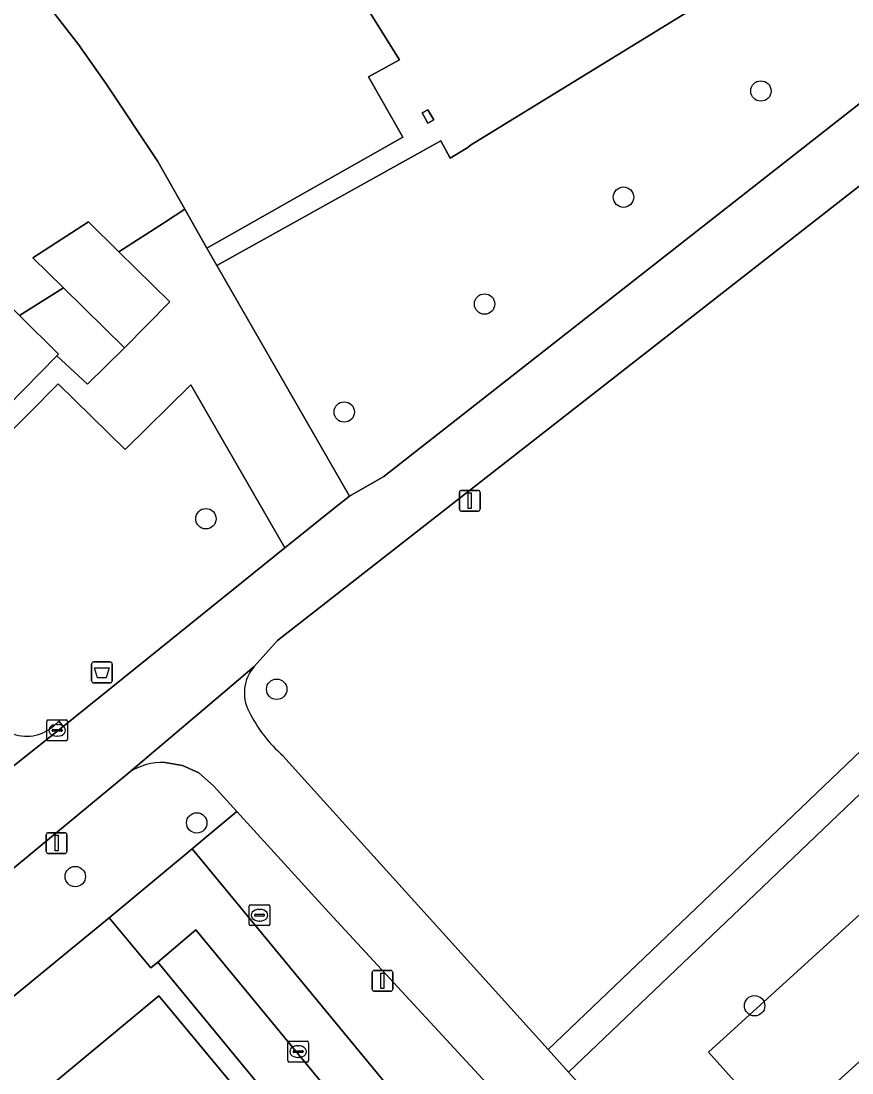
# Model space of a CAD drawing. Extents: x 159039 to 160102, y 381214 to 382524.
# Drawn here: x 159668.1 to 159708, y 381992.1 to 382042.6 of the extents above; entities that cross this region are included whole.
import ezdxf

# ---------------------------------------------------------------- set-up
doc = ezdxf.new("R2010")
doc.units = 0
for name, color, linetype in [('IMGEO_Afvalbak', 7, 'Continuous'), ('IMGEO_Boom', 7, 'Continuous'), ('IMGEO_Erf', 7, 'Continuous'), ('IMGEO_Groenvoorziening', 7, 'Continuous'), ('IMGEO_Haag', 7, 'Continuous'), ('IMGEO_Kolk', 7, 'Continuous'), ('IMGEO_Lichtmast', 7, 'Continuous'), ('IMGEO_Pand', 7, 'Continuous'), ('IMGEO_Rioolput', 7, 'Continuous'), ('IMGEO_Voetpad_gesloten', 7, 'Continuous'), ('IMGEO_Voetpad_halfverhard', 7, 'Continuous'), ('IMGEO_Voetpad_open', 7, 'Continuous')]:
    doc.layers.add(name, color=color, linetype=linetype)

msp = doc.modelspace()

# ---------------------------------------------------------------- linework, layer by layer
at = {"layer": 'IMGEO_Afvalbak'}
for p, q in [((159671.514, 382010.922), (159671.514, 382011.722)), ((159671.514, 382011.722), (159671.514, 382010.922)), ((159671.614, 382011.822), (159672.404, 382011.822)), ((159672.404, 382011.822), (159671.614, 382011.822)), ((159672.504, 382011.722), (159672.504, 382010.922)), ((159672.504, 382010.922), (159672.504, 382011.722)), ((159672.404, 382010.822), (159671.614, 382010.822)), ((159671.614, 382010.822), (159672.404, 382010.822))]:
    msp.add_line(p, q, dxfattribs=at)
msp.add_lwpolyline([(159671.657, 382011.536), (159672.361, 382011.536), (159672.212, 382011.066), (159671.806, 382011.066), (159671.657, 382011.536)], dxfattribs=at)
for centre, start, end in [((159671.614, 382011.722), 90, 180), ((159671.614, 382011.722), 90, 180), ((159672.404, 382011.722), 0, 90), ((159672.404, 382011.722), 360, 90), ((159671.614, 382010.922), 180, 270), ((159671.614, 382010.922), 180, 270), ((159672.404, 382010.922), 270, 0), ((159672.404, 382010.922), 270, 0)]:
    msp.add_arc(centre, 0.1, start, end, dxfattribs=at)
at = {"layer": 'IMGEO_Boom'}
for centre in [(159703.609, 382039.201), (159697.021, 382034.11), (159690.359, 382028.987), (159683.63, 382023.809), (159676.999, 382018.692), (159680.392, 382010.513), (159676.557, 382004.107), (159670.734, 382001.533), (159703.309, 381995.338)]:
    msp.add_circle(centre, 0.489, dxfattribs=at)
at = {"layer": 'IMGEO_Erf'}
for points in [[(159643.887, 382052.217), (159668.062, 382028.432), (159670.166, 382029.765), (159668.706, 382031.199), (159671.371, 382032.924), (159672.825, 382031.495), (159675.019, 382032.894), (159675.991, 382033.542), (159674.699, 382035.82), (159672.219, 382039.541), (159670.884, 382041.434), (159668.163, 382044.96)], [(159684.177, 382044.087), (159686.281, 382040.699), (159684.787, 382039.873), (159686.448, 382036.98), (159677.045, 382031.671), (159677.524, 382030.838), (159688.264, 382036.808), (159688.708, 382035.978), (159689.558, 382036.487), (159689.685, 382036.6), (159703.045, 382044.821)], [(159676.089, 381981.136), (159674.624, 381979.92), (159670.79, 381984.538), (159672.256, 381985.755), (159668.328, 381990.489), (159674.746, 381995.814), (159678.673, 381991.081), (159682.507, 381986.461), (159686.34, 381981.841), (159690.27, 381977.104), (159690.986, 381977.662), (159674.686, 381997.436), (159674.355, 381997.153), (159672.361, 381999.556), (159669.966, 381997.589), (159636.992, 381970.499), (159639.113, 381967.99), (159640.637, 381969.242), (159656.487, 381950.033)]]:
    msp.add_lwpolyline(points, dxfattribs=at)
for points in [[(159687.644, 382038.305), (159687.924, 382037.814), (159687.643, 382037.655), (159687.361, 382038.149)], [(159670.166, 382029.765), (159668.062, 382028.432), (159669.937, 382026.587), (159669.857, 382026.505), (159671.314, 382025.137), (159673.091, 382026.892)]]:
    msp.add_lwpolyline(points, close=True, dxfattribs=at)
at = {"layer": 'IMGEO_Groenvoorziening'}
for points in [[(159676.273, 382025.113), (159673.131, 382022.006), (159669.909, 382025.159), (159661.191, 382016.355), (159633.771, 382043.309), (159646.477, 382056.174), (159644.044, 382057.998), (159643.454, 382058.399), (159643.778, 382057.905), (159643.933, 382057.296), (159644.008, 382056.635), (159644.014, 382055.513), (159643.919, 382055.153)], [(159701.732, 382047.071), (159703.045, 382044.821), (159689.685, 382036.6), (159689.558, 382036.487), (159688.708, 382035.978), (159688.264, 382036.808), (159677.524, 382030.838), (159683.889, 382019.768), (159685.528, 382020.709), (159715.546, 382044.267)], [(159730.805, 382028.978), (159728.089, 382031.662), (159723.207, 382036.781), (159719.246, 382040.651), (159717.814, 382042.05), (159680.428, 382012.849), (159679.319, 382011.608)], [(159680.694, 382007.33), (159687.308, 382000), (159693.409, 381993.239), (159700.483, 382000), (159730.805, 382028.978)], [(159669.702, 382008.769), (159669.943, 382008.982), (159670.146, 382008.725), (159674.755, 382012.434), (159680.789, 382017.29), (159676.273, 382025.113)], [(159669.966, 381997.589), (159672.361, 381999.556), (159676.341, 382002.869), (159676.941, 382003.369), (159678.48, 382004.65), (159677.355, 382005.886), (159676.665, 382006.503), (159675.88, 382006.855), (159675.032, 382007.004)], [(159673.322, 382006.531), (159666.985, 382001.296), (159665.416, 382000), (159664.577, 381999.307), (159665.847, 381997.761), (159635.288, 381972.515), (159636.992, 381970.499), (159669.966, 381997.589)]]:
    msp.add_lwpolyline(points, dxfattribs=at)
for points in [[(159737.905, 382021.583), (159732.567, 382027.236), (159731.849, 382027.946), (159702.609, 382000), (159694.392, 381992.147), (159700.406, 381985.465), (159704.573, 381989.245), (159701.093, 381993.109), (159709.095, 382000.383), (159710.021, 381999.341), (159712.324, 382001.415), (159714.627, 382003.488), (159716.93, 382005.562), (159719.233, 382007.635), (159721.536, 382009.709), (159720.339, 382011.038), (159728.341, 382018.312), (159730.878, 382015.495), (159735.556, 382019.435)], [(159678.48, 382004.65), (159676.941, 382003.369), (159676.341, 382002.869), (159694.64, 381980.676), (159697.88, 381983.361), (159694.513, 381987.23), (159682.71, 382000)], [(159674.686, 381997.436), (159676.513, 381998.987), (159692.83, 381979.178), (159694.64, 381980.676), (159676.341, 382002.869), (159672.361, 381999.556), (159674.355, 381997.153)], [(159704.573, 381989.245), (159712.586, 381996.515), (159710.021, 381999.341), (159709.095, 382000.383), (159701.093, 381993.109)]]:
    msp.add_lwpolyline(points, close=True, dxfattribs=at)
for centre, radius, start, end in [((159680.74, 382010.347), 1.9, 138.4229, 207.8852), ((159685.039, 382012.353), 6.641, 205.8353, 229.1431), ((159668.41, 382010.164), 1.902, 245.2602, 312.8091), ((159674.91, 382004.116), 2.89, 87.5889, 123.3349)]:
    msp.add_arc(centre, radius, start, end, dxfattribs=at)
at = {"layer": 'IMGEO_Haag'}
for points in [[(159669.966, 381997.589), (159672.361, 381999.556), (159676.341, 382002.869), (159676.941, 382003.369), (159678.48, 382004.65), (159677.355, 382005.886), (159676.665, 382006.503), (159675.88, 382006.855), (159675.032, 382007.004)], [(159673.322, 382006.531), (159666.985, 382001.296), (159665.416, 382000), (159664.577, 381999.307), (159665.847, 381997.761), (159635.288, 381972.515), (159636.992, 381970.499), (159669.966, 381997.589)]]:
    msp.add_lwpolyline(points, dxfattribs=at)
msp.add_arc((159674.91, 382004.116), 2.89, 87.5889, 123.3349, dxfattribs=at)
at = {"layer": 'IMGEO_Kolk'}
for p, q in [((159669.366, 382008.119), (159669.366, 382008.971)), ((159669.441, 382009.045), (159670.293, 382009.045)), ((159669.668, 382008.588), (159670.066, 382008.588)), ((159669.854, 382008.825), (159669.879, 382008.825)), ((159670.367, 382008.971), (159670.367, 382008.119)), ((159669.625, 382008.539), (159669.625, 382008.551)), ((159670.063, 382008.502), (159669.665, 382008.502)), ((159669.877, 382008.265), (159669.852, 382008.265)), ((159670.109, 382008.551), (159670.109, 382008.539)), ((159670.293, 382008.045), (159669.441, 382008.045)), ((159680.921, 381992.716), (159680.921, 381993.568)), ((159680.996, 381993.642), (159681.848, 381993.642)), ((159681.922, 381993.568), (159681.922, 381992.716)), ((159681.18, 381993.136), (159681.18, 381993.148)), ((159681.618, 381993.099), (159681.22, 381993.099)), ((159681.223, 381993.185), (159681.621, 381993.185)), ((159681.409, 381993.422), (159681.434, 381993.422)), ((159681.664, 381993.148), (159681.664, 381993.136)), ((159681.848, 381992.642), (159680.996, 381992.642)), ((159681.432, 381992.862), (159681.407, 381992.862))]:
    msp.add_line(p, q, dxfattribs=at)
for points in [[(159669.366, 382008.119), (159669.366, 382008.971)], [(159669.441, 382009.045), (159670.293, 382009.045)], [(159670.367, 382008.971), (159670.367, 382008.119)], [(159670.293, 382008.045), (159669.441, 382008.045)], [(159680.921, 381992.716), (159680.921, 381993.568)], [(159680.996, 381993.642), (159681.848, 381993.642)], [(159681.922, 381993.568), (159681.922, 381992.716)], [(159681.848, 381992.642), (159680.996, 381992.642)]]:
    msp.add_lwpolyline(points, dxfattribs=at)
for centre, radius, start, end in [((159669.443, 382008.969), 0.0765, 91.552, 178.448), ((159669.443, 382008.969), 0.0765, 91.552, 178.448), ((159669.665, 382008.548), 0.0403, 85.8775, 175.7526), ((159670.07, 382008.55), 0.0386, 1.7309, 96.639), ((159670.291, 382008.969), 0.0765, 1.552, 88.448), ((159670.291, 382008.969), 0.0765, 1.552, 88.448), ((159669.443, 382008.121), 0.0765, 181.552, 268.448), ((159669.443, 382008.121), 0.0765, 181.552, 268.448), ((159669.662, 382008.538), 0.0366, 178.938, 274.7102), ((159670.066, 382008.545), 0.043, 264.8664, 352.4533), ((159670.291, 382008.121), 0.0765, 271.552, 358.448), ((159670.291, 382008.121), 0.0765, 271.552, 358.448), ((159680.998, 381993.566), 0.0765, 91.552, 178.448), ((159680.998, 381993.566), 0.0765, 91.552, 178.448), ((159681.846, 381993.566), 0.0765, 1.552, 88.448), ((159681.846, 381993.566), 0.0765, 1.552, 88.448), ((159681.22, 381993.145), 0.0403, 85.8775, 175.7526), ((159681.217, 381993.135), 0.0366, 178.938, 274.7102), ((159681.621, 381993.142), 0.043, 264.8664, 352.4533), ((159681.625, 381993.147), 0.0386, 1.7309, 96.639), ((159680.998, 381992.718), 0.0765, 181.552, 268.448), ((159680.998, 381992.718), 0.0765, 181.552, 268.448), ((159681.846, 381992.718), 0.0765, 271.552, 358.448), ((159681.846, 381992.718), 0.0765, 271.552, 358.448)]:
    msp.add_arc(centre, radius, start, end, dxfattribs=at)
for centre, major_axis, ratio, start_param, end_param in [((159669.853, 382008.545), (-0.387, 0.002), 0.722429, 4.712389, 7.853982), ((159669.878, 382008.545), (-0.39, 0.002), 0.717154, 1.570796, 4.712389), ((159681.408, 381993.142), (-0.387, 0.002), 0.722429, 4.712389, 7.853982), ((159681.433, 381993.142), (-0.39, 0.002), 0.717154, 1.570796, 4.712389)]:
    msp.add_ellipse(centre, major_axis=major_axis, ratio=ratio, start_param=start_param, end_param=end_param, dxfattribs=at)
at = {"layer": 'IMGEO_Lichtmast'}
for p, q in [((159689.154, 382019.151), (159689.154, 382019.951)), ((159689.154, 382019.951), (159689.154, 382019.151)), ((159689.254, 382020.051), (159690.044, 382020.051)), ((159690.044, 382020.051), (159689.254, 382020.051)), ((159690.144, 382019.951), (159690.144, 382019.151)), ((159690.144, 382019.151), (159690.144, 382019.951)), ((159690.044, 382019.051), (159689.254, 382019.051)), ((159689.254, 382019.051), (159690.044, 382019.051)), ((159669.444, 382003.636), (159670.234, 382003.636)), ((159670.234, 382003.636), (159669.444, 382003.636)), ((159669.344, 382002.736), (159669.344, 382003.536)), ((159669.344, 382003.536), (159669.344, 382002.736)), ((159670.334, 382003.536), (159670.334, 382002.736)), ((159670.334, 382002.736), (159670.334, 382003.536)), ((159670.234, 382002.636), (159669.444, 382002.636)), ((159669.444, 382002.636), (159670.234, 382002.636)), ((159685.066, 381997.034), (159685.856, 381997.034)), ((159685.856, 381997.034), (159685.066, 381997.034)), ((159684.966, 381996.134), (159684.966, 381996.934)), ((159684.966, 381996.934), (159684.966, 381996.134)), ((159685.956, 381996.934), (159685.956, 381996.134)), ((159685.956, 381996.134), (159685.956, 381996.934)), ((159685.856, 381996.034), (159685.066, 381996.034)), ((159685.066, 381996.034), (159685.856, 381996.034))]:
    msp.add_line(p, q, dxfattribs=at)
for points in [[(159689.574, 382019.926), (159689.724, 382019.926), (159689.724, 382019.176), (159689.574, 382019.176), (159689.574, 382019.926)], [(159669.764, 382003.511), (159669.914, 382003.511), (159669.914, 382002.761), (159669.764, 382002.761), (159669.764, 382003.511)], [(159685.386, 381996.909), (159685.536, 381996.909), (159685.536, 381996.159), (159685.386, 381996.159), (159685.386, 381996.909)]]:
    msp.add_lwpolyline(points, dxfattribs=at)
for centre, start, end in [((159689.254, 382019.951), 90, 180), ((159689.254, 382019.951), 90, 180), ((159690.044, 382019.951), 0, 90), ((159690.044, 382019.951), 360, 90), ((159689.254, 382019.151), 180, 270), ((159689.254, 382019.151), 180, 270), ((159690.044, 382019.151), 270, 0), ((159690.044, 382019.151), 270, 0), ((159669.444, 382003.536), 90, 180), ((159669.444, 382003.536), 90, 180), ((159670.234, 382003.536), 0, 90), ((159670.234, 382003.536), 360, 90), ((159669.444, 382002.736), 180, 270), ((159669.444, 382002.736), 180, 270), ((159670.234, 382002.736), 270, 0), ((159670.234, 382002.736), 270, 0), ((159685.066, 381996.934), 90, 180), ((159685.066, 381996.934), 90, 180), ((159685.856, 381996.934), 0, 90), ((159685.856, 381996.934), 360, 90), ((159685.066, 381996.134), 180, 270), ((159685.066, 381996.134), 180, 270), ((159685.856, 381996.134), 270, 0), ((159685.856, 381996.134), 270, 0)]:
    msp.add_arc(centre, 0.1, start, end, dxfattribs=at)
at = {"layer": 'IMGEO_Pand'}
for points in [[(159647.768, 382030.87), (159650.892, 382027.797), (159652.882, 382025.84), (159656.023, 382022.751), (159658.025, 382020.781), (159661.179, 382017.679), (159669.857, 382026.505), (159669.937, 382026.587), (159668.062, 382028.432), (159643.887, 382052.217), (159636.308, 382044.514), (159638.673, 382042.183), (159637.49, 382040.979), (159640.643, 382037.878), (159642.65, 382035.904), (159645.771, 382032.834)], [(159687.644, 382038.305), (159687.361, 382038.149), (159687.643, 382037.655), (159687.924, 382037.814)], [(159673.091, 382026.892), (159675.271, 382029.092), (159672.825, 382031.495), (159671.371, 382032.924), (159668.706, 382031.199), (159670.166, 382029.765)], [(159716.746, 381991.903), (159714.62, 381994.246), (159712.586, 381996.515), (159704.573, 381989.245), (159700.406, 381985.465), (159704.579, 381980.865)], [(159672.256, 381985.755), (159678.673, 381991.081), (159674.746, 381995.814), (159668.328, 381990.489)]]:
    msp.add_lwpolyline(points, close=True, dxfattribs=at)
msp.add_lwpolyline([(159668.163, 382044.96), (159670.884, 382041.434), (159672.219, 382039.541), (159674.699, 382035.82), (159675.991, 382033.542), (159677.045, 382031.671), (159686.448, 382036.98), (159684.787, 382039.873), (159686.281, 382040.699), (159684.177, 382044.087)], dxfattribs=at)
at = {"layer": 'IMGEO_Rioolput'}
for p, q in [((159679.067, 381999.256), (159679.067, 382000.108)), ((159679.142, 382000.182), (159679.994, 382000.182)), ((159680.068, 382000.108), (159680.068, 381999.256)), ((159679.326, 381999.676), (159679.326, 381999.688)), ((159679.764, 381999.639), (159679.366, 381999.639)), ((159679.369, 381999.725), (159679.767, 381999.725)), ((159679.555, 381999.962), (159679.58, 381999.962)), ((159679.81, 381999.688), (159679.81, 381999.676)), ((159679.994, 381999.182), (159679.142, 381999.182)), ((159679.578, 381999.402), (159679.553, 381999.402))]:
    msp.add_line(p, q, dxfattribs=at)
for points in [[(159679.067, 381999.256), (159679.067, 382000.108)], [(159679.142, 382000.182), (159679.994, 382000.182)], [(159680.068, 382000.108), (159680.068, 381999.256)], [(159679.994, 381999.182), (159679.142, 381999.182)]]:
    msp.add_lwpolyline(points, dxfattribs=at)
for centre, radius, start, end in [((159679.144, 382000.106), 0.0765, 91.552, 178.448), ((159679.144, 382000.106), 0.0765, 91.552, 178.448), ((159679.992, 382000.106), 0.0765, 1.552, 88.448), ((159679.992, 382000.106), 0.0765, 1.552, 88.448), ((159679.366, 381999.685), 0.0403, 85.8775, 175.7526), ((159679.363, 381999.675), 0.0366, 178.938, 274.7102), ((159679.767, 381999.682), 0.043, 264.8664, 352.4533), ((159679.771, 381999.687), 0.0386, 1.7309, 96.639), ((159679.144, 381999.258), 0.0765, 181.552, 268.448), ((159679.144, 381999.258), 0.0765, 181.552, 268.448), ((159679.992, 381999.258), 0.0765, 271.552, 358.448), ((159679.992, 381999.258), 0.0765, 271.552, 358.448)]:
    msp.add_arc(centre, radius, start, end, dxfattribs=at)
for centre, major_axis, ratio, start_param, end_param in [((159679.554, 381999.682), (-0.387, 0.002), 0.722429, 4.712389, 7.853982), ((159679.579, 381999.682), (-0.39, 0.002), 0.717154, 1.570796, 4.712389)]:
    msp.add_ellipse(centre, major_axis=major_axis, ratio=ratio, start_param=start_param, end_param=end_param, dxfattribs=at)
at = {"layer": 'IMGEO_Voetpad_gesloten'}
for points in [[(159715.546, 382044.267), (159685.528, 382020.709), (159683.889, 382019.768), (159683.055, 382019.113), (159680.789, 382017.29), (159674.755, 382012.434), (159670.146, 382008.725), (159664.309, 382004.099), (159664.09, 382004.24), (159659.089, 382000), (159657.794, 381998.953), (159620.126, 381966.384), (159617.102, 381963.667), (159601.745, 381949.641), (159583.771, 381932.786)], [(159629.657, 381971.006), (159634.896, 381974.787), (159664.577, 381999.307), (159665.416, 382000), (159666.985, 382001.296), (159673.322, 382006.531), (159677.805, 382010.327), (159679.319, 382011.608), (159680.428, 382012.849), (159717.814, 382042.05)], [(159679.319, 382011.608), (159677.805, 382010.327), (159673.322, 382006.531)], [(159664.309, 382004.099), (159670.146, 382008.725)], [(159670.146, 382008.725), (159669.943, 382008.982), (159669.702, 382008.769)], [(159675.032, 382007.004), (159675.88, 382006.855), (159676.665, 382006.503), (159677.355, 382005.886), (159678.48, 382004.65), (159682.71, 382000), (159694.513, 381987.23), (159697.88, 381983.361), (159700.406, 381985.465), (159694.392, 381992.147), (159693.409, 381993.239), (159687.308, 382000), (159680.694, 382007.33)]]:
    msp.add_lwpolyline(points, dxfattribs=at)
for centre, radius, start, end in [((159680.74, 382010.347), 1.9, 138.4229, 207.8852), ((159685.039, 382012.353), 6.641, 205.8353, 229.1431), ((159668.41, 382010.164), 1.902, 245.2602, 312.8091), ((159674.91, 382004.116), 2.89, 87.5889, 123.3349)]:
    msp.add_arc(centre, radius, start, end, dxfattribs=at)
at = {"layer": 'IMGEO_Voetpad_halfverhard'}
msp.add_lwpolyline([(159730.805, 382028.978), (159700.483, 382000), (159693.409, 381993.239), (159694.392, 381992.147), (159702.609, 382000), (159731.849, 382027.946)], close=True, dxfattribs=at)
at = {"layer": 'IMGEO_Voetpad_open'}
msp.add_lwpolyline([(159661.191, 382016.355), (159669.909, 382025.159), (159673.131, 382022.006), (159676.273, 382025.113), (159680.789, 382017.29), (159683.055, 382019.113), (159683.889, 382019.768), (159677.524, 382030.838), (159677.045, 382031.671), (159675.991, 382033.542), (159675.019, 382032.894), (159672.825, 382031.495), (159675.271, 382029.092), (159673.091, 382026.892), (159671.314, 382025.137), (159669.857, 382026.505), (159661.179, 382017.679)], dxfattribs=at)
msp.add_lwpolyline([(159676.513, 381998.987), (159674.686, 381997.436), (159690.986, 381977.662), (159692.83, 381979.178)], close=True, dxfattribs=at)

doc.saveas('drawing.dxf')
